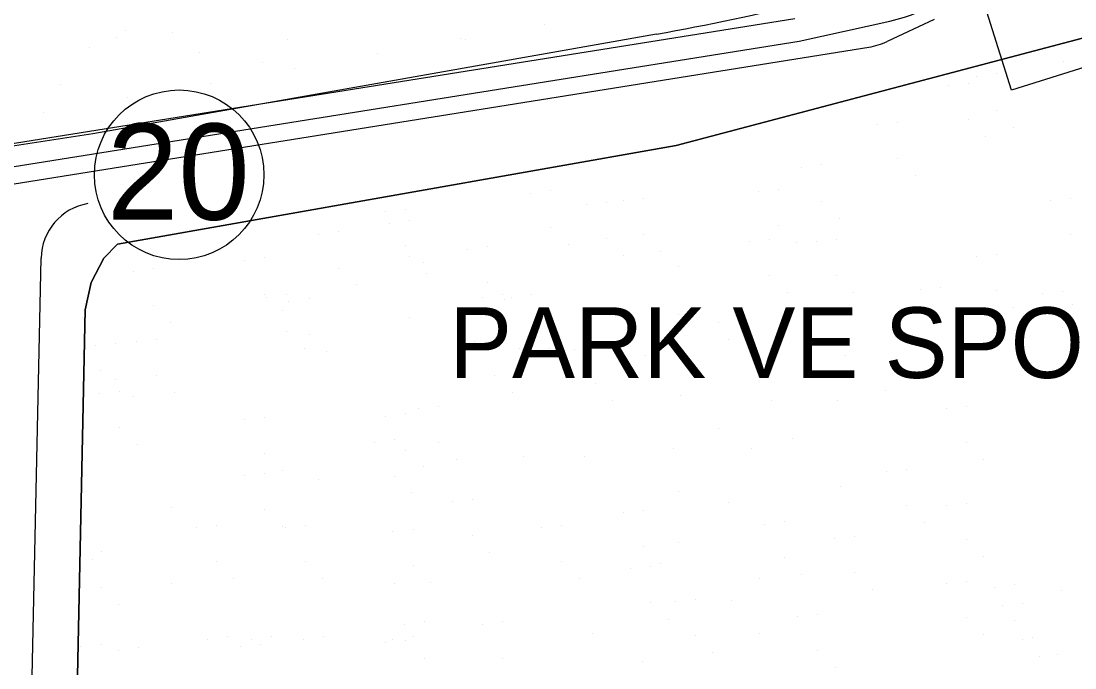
# Model space of a CAD drawing. Extents: x 419109 to 421295, y 4452223 to 4457798.
# Drawn here: x 420441.4 to 420628, y 4454747.5 to 4454862 of the extents above; entities that cross this region are included whole.
import ezdxf

# ---------------------------------------------------------------- set-up
doc = ezdxf.new("R2010")
doc.units = 0
for name, color, linetype in [('0_PLAN_ONAMA_İLAVE_SINIRI', 7, 'Continuous'), ('A_LEJAND', 7, 'Continuous'), ('ADAKENARI', 7, 'Continuous'), ('Default', 7, 'Continuous'), ('KALDIRIM', 7, 'Continuous'), ('KALDIRIM_FAT', 7, 'Continuous'), ('KD_DAIRE', 7, 'Continuous'), ('KD_YGEN', 7, 'Continuous'), ('LJ_YAZI', 7, 'Continuous'), ('PL_AYA_PARK_DINLENME', 7, 'Continuous'), ('TR_PARKALANI', 7, 'Continuous'), ('TRFAT_PARKALANI', 7, 'Continuous')]:
    doc.layers.add(name, color=color, linetype=linetype)

# ---------------------------------------------------------------- blocks, each defined once
blk = doc.blocks.new('POINT_DISPLAY')
at = {"layer": 'Default'}
blk.add_line((0, 0), (0, 0), dxfattribs=at)

msp = doc.modelspace()

# ---------------------------------------------------------------- linework, layer by layer
at = {"layer": '0_PLAN_ONAMA_İLAVE_SINIRI'}
msp.add_lwpolyline([(420685.41, 4454871.37), (420616.78, 4454849.77), (420610.4, 4454870.05)], dxfattribs=at)
at = {"layer": 'A_LEJAND'}
msp.add_line((420454.11, 4454842.05), (420343.8, 4454824.92), dxfattribs=at)
at = {"layer": 'ADAKENARI'}
for p, q in [((420557.42, 4454840), (420682.59, 4454873.04)), ((420553.94, 4454859.7), (420454.11, 4454842.05)), ((420454.11, 4454842.05), (420343.8, 4454824.92)), ((420458.49, 4454822.51), (420557.42, 4454840)), ((420456.05, 4454820.05), (420458.49, 4454822.51)), ((420453.86, 4454815.74), (420456.05, 4454820.05)), ((420452.77, 4454810.89), (420453.86, 4454815.74)), ((420451.27, 4454739.93), (420452.77, 4454810.89))]:
    msp.add_line(p, q, dxfattribs=at)
msp.add_arc((420485.85, 4455244.77), 391.05, 280.0279, 288.1197, dxfattribs=at)
at = {"layer": 'KALDIRIM'}
msp.add_line((420443.3, 4454741.35), (420444.96, 4454820.07), dxfattribs=at)
msp.add_arc((420454.96, 4454819.85), 10, 100.0279, 178.7929, dxfattribs=at)
at = {"layer": 'KALDIRIM_FAT'}
for p, q in [((420579.18, 4454858.45), (420595.21, 4454862)), ((420603.05, 4454862.26), (420594.74, 4454858.37)), ((420344.5, 4454820.98), (420579.18, 4454858.45)), ((420345.03, 4454818.03), (420591.51, 4454857.38))]:
    msp.add_line(p, q, dxfattribs=at)
for centre, radius, start, end in [((420588.6, 4454891.89), 30.61, 282.4712, 322.4521), ((420589.64, 4454869.24), 12, 279.0713, 295.0764)]:
    msp.add_arc(centre, radius, start, end, dxfattribs=at)
at = {"layer": 'KD_DAIRE'}
msp.add_circle((420469.4, 4454834.81), 15, dxfattribs=at)
at = {"layer": 'PL_AYA_PARK_DINLENME'}
for p, q in [((420682.59, 4454873.04), (420557.42, 4454840)), ((420557.42, 4454840), (420458.49, 4454822.51)), ((420458.49, 4454822.51), (420456.05, 4454820.05)), ((420456.05, 4454820.05), (420453.86, 4454815.74)), ((420453.86, 4454815.74), (420452.77, 4454810.89)), ((420452.77, 4454810.89), (420451.27, 4454739.93))]:
    msp.add_line(p, q, dxfattribs=at)
msp.add_lwpolyline([(420578.43, 4454862.38), (420343.8, 4454824.92)], dxfattribs=at)
at = {"layer": 'TRFAT_PARKALANI'}
for p, q in [((420534.07, 4454861.45), (420534.07, 4454861.45)), ((420458.24, 4454859.01), (420458.24, 4454859.01)), ((420459.9, 4454860.41), (420459.9, 4454860.41)), ((420468.32, 4454860.01), (420468.32, 4454860.01)), ((420488.65, 4454858.73), (420488.65, 4454858.73)), ((420519.29, 4454858.85), (420519.29, 4454858.85)), ((420520.08, 4454858.7), (420520.08, 4454858.7)), ((420453.54, 4454857.41), (420453.54, 4454857.41)), ((420473.01, 4454856.41), (420473.01, 4454856.41)), ((420504.52, 4454856.24), (420504.52, 4454856.24)), ((420484.24, 4454854.73), (420484.24, 4454854.73)), ((420489.75, 4454853.64), (420489.75, 4454853.64)), ((420502.55, 4454851.2), (420502.55, 4454851.2)), ((420448.4, 4454850.77), (420448.4, 4454850.77)), ((420474.98, 4454851.03), (420474.98, 4454851.03)), ((420460.21, 4454848.43), (420460.21, 4454848.43)), ((420445.43, 4454845.82), (420445.43, 4454845.82)), ((420455.63, 4454844.24), (420455.63, 4454844.24))]:
    msp.add_line(p, q, dxfattribs=at)

# ---------------------------------------------------------------- block references
at = {"layer": 'TR_PARKALANI', "xscale": 0.1, "yscale": 0.10000000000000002}
for p in [(420625.94, 4454854.86), (420610.49, 4454852.23), (420614.04, 4454852.65), (420605.56, 4454850.59), (420609.11, 4454851.01), (420614.04, 4454846.25), (420596.61, 4454844.1), (420609.1, 4454844.6), (420593.06, 4454843.68), (420617.15, 4454843.25), (420612.22, 4454841.61), (420583.14, 4454836.54), (420596.61, 4454837.7), (420579.58, 4454836.12), (420599.72, 4454834.7), (420531.59, 4454831.52), (420535.14, 4454831.94), (420572.02, 4454831.85), (420575.57, 4454832.27), (420541.45, 4454829.55), (420545, 4454829.97), (420548.03, 4454830.2), (420551.58, 4454830.63), (420583.13, 4454830.14), (420623.64, 4454830.2), (420627.19, 4454830.63), (420505.95, 4454828.23), (420509.5, 4454828.65), (420586.24, 4454827.14), (420506.6, 4454826.26), (420510.15, 4454826.68), (420535.14, 4454825.54), (420575.57, 4454825.86), (420494.11, 4454824.29), (420497.66, 4454824.71), (420545, 4454823.56), (420551.57, 4454824.22), (420573.93, 4454823.39), (420585.77, 4454823.39), (420627.18, 4454824.22), (420509.49, 4454822.25), (420520.41, 4454821.66), (420523.96, 4454822.08), (420538.25, 4454822.54), (420570.38, 4454822.97), (420578.68, 4454822.87), (420582.21, 4454822.97), (420480.96, 4454819.68), (420484.51, 4454820.11), (420510.15, 4454820.28), (420548.11, 4454820.57), (420554.69, 4454821.22), (420610.49, 4454820.34), (420614.04, 4454820.76), (420461.24, 4454817.71), (420464.79, 4454818.13), (420497.66, 4454818.3), (420512.61, 4454819.25), (420557.76, 4454818.57), (420513.26, 4454817.28), (420573.93, 4454816.99), (420585.76, 4454816.99), (420500.77, 4454815.31), (420523.96, 4454815.67), (420577.04, 4454813.99), (420588.87, 4454813.99), (420600.62, 4454814.42), (420604.18, 4454814.85), (420614.04, 4454814.36), (420625.87, 4454814.19), (420484.51, 4454813.7), (420484.91, 4454813.11), (420488.46, 4454813.53), (420488.85, 4454812.45), (420492.4, 4454812.87), (420523.04, 4454813.11), (420526.59, 4454813.53), (420527.07, 4454812.68), (420528.3, 4454813.11), (420531.85, 4454813.53), (420622.32, 4454813.77), (420464.79, 4454811.73), (420487.62, 4454810.7), (420617.15, 4454811.36), (420627.58, 4454811.79), (420452.3, 4454809.59), (420467.9, 4454808.73), (420510.24, 4454809.6), (420550.14, 4454809.16), (420557.76, 4454810.05), (420564.94, 4454808.71), (420604.17, 4454808.44), (420488.46, 4454807.13), (420492.4, 4454806.47), (420526.59, 4454807.13), (420531.85, 4454807.13), (420625.87, 4454807.78), (420454.66, 4454804.56), (420458.21, 4454804.98), (420461.89, 4454805.22), (420465.45, 4454805.64), (420521.73, 4454805.22), (420525.28, 4454805.64), (420566.73, 4454805.57), (420574.35, 4454804.67), (420602.15, 4454805.12), (420607.28, 4454805.44), (420452.29, 4454803.18), (420491.57, 4454804.13), (420495.51, 4454803.47), (420529.7, 4454804.13), (420534.96, 4454804.13), (420539.48, 4454803.9), (420543.03, 4454804.33), (420551.93, 4454802.88), (420587.35, 4454802.88), (420455.41, 4454800.18), (420465.44, 4454799.24), (420525.27, 4454799.24), (420458.21, 4454798.58), (420543.03, 4454797.92), (420455.32, 4454796.01), (420458.87, 4454796.44), (420461.32, 4454795.58), (420468.55, 4454796.24), (420528.39, 4454796.24), (420558.21, 4454795.71), (420594.52, 4454796.6), (420511.86, 4454793.38), (420515.41, 4454793.81), (420546.14, 4454794.92), (420574.35, 4454794.81), (420586.01, 4454794.81), (420605.23, 4454793.38), (420608.78, 4454793.81), (420484.51, 4454791.83), (420505.95, 4454792.07), (420509.5, 4454792.49), (420458.87, 4454790.03), (420480.96, 4454791.41), (420564.94, 4454789.88), (420507.52, 4454787.89), (420577.94, 4454788.09), (420461.98, 4454787.03), (420503.97, 4454787.47), (420509.49, 4454786.09), (420515.41, 4454787.4), (420556.87, 4454786.29), (420570.76, 4454786.29), (420608.78, 4454787.4), (420484.51, 4454785.43), (420518.52, 4454784.4), (420530.42, 4454784.95), (420541.17, 4454784.95), (420611.89, 4454784.4), (420487.62, 4454782.43), (420512.61, 4454783.09), (420594.71, 4454782.21), (420598.26, 4454782.63), (420480.96, 4454781.55), (420484.51, 4454781.97), (420494.1, 4454780.91), (420507.52, 4454781.48), (420510.63, 4454778.49), (420557.76, 4454778.67), (420586.45, 4454779.57), (420517.78, 4454776.95), (420521.33, 4454777.37), (420566.73, 4454776.88), (420608.78, 4454776.71), (420468.1, 4454775.98), (420484.51, 4454775.57), (420548.03, 4454774.97), (420551.58, 4454775.4), (420598.26, 4454776.22), (420605.23, 4454776.29), (420573.01, 4454773), (420576.56, 4454773.42), (420601.37, 4454773.23), (420472.41, 4454772.34), (420475.97, 4454772.77), (420487.62, 4454772.57), (420488.19, 4454772.34), (420491.75, 4454772.77), (420507.26, 4454771.69), (420510.81, 4454772.11), (420533.56, 4454772.34), (420537.11, 4454772.77), (420521.33, 4454770.96), (420557.76, 4454769.71), (420585.5, 4454770.37), (420589.05, 4454770.79), (420608.78, 4454770.31), (420452.03, 4454767.74), (420455.58, 4454768.16), (420524.44, 4454767.97), (420551.57, 4454768.99), (420611.89, 4454767.31), (420454.09, 4454766.65), (420475.96, 4454766.36), (420491.74, 4454766.36), (420510.81, 4454765.7), (420537.11, 4454766.36), (420552.89, 4454765.53), (420554.69, 4454766), (420576.56, 4454767.02), (420549.34, 4454765.11), (420579.67, 4454764.02), (420589.05, 4454764.39), (420455.58, 4454761.76), (420468.1, 4454762.53), (420479.07, 4454763.37), (420494.85, 4454763.37), (420507.55, 4454762.53), (420513.92, 4454762.71), (420540.22, 4454763.37), (420572.11, 4454763.43), (420605.23, 4454762.48), (420608.78, 4454762.9), (420613.77, 4454761.83), (420617.32, 4454762.25), (420592.16, 4454761.39), (420625.61, 4454761.17), (420458.69, 4454758.76), (420552.89, 4454759.13), (420557.23, 4454759.2), (420560.78, 4454759.62), (420567.18, 4454759.39), (420615.09, 4454758.54), (420618.64, 4454758.96), (420556, 4454756.13), (420578.93, 4454756.57), (420582.48, 4454756.99), (420608.78, 4454756.5), (420509.23, 4454755.25), (420512.78, 4454755.67), (420523.04, 4454755.25), (420526.59, 4454755.67), (420617.32, 4454755.84), (420474.39, 4454752.62), (420477.94, 4454753.04), (420482.28, 4454752.62), (420485.83, 4454753.04), (420491.48, 4454752.62), (420495.03, 4454753.04), (420507.26, 4454752.62), (420509.5, 4454752.38), (420510.81, 4454753.04), (420542.52, 4454753.57), (420560.78, 4454753.21), (420572.11, 4454753.57), (420611.89, 4454753.5), (420618.64, 4454752.55), (420620.43, 4454752.85), (420452.03, 4454751.31), (420455.58, 4454751.73), (420458.61, 4454750.65), (420462.16, 4454751.07), (420480.3, 4454751.31), (420483.86, 4454751.73), (420505.95, 4454751.96), (420582.48, 4454750.58), (420512.78, 4454749.27), (420526.59, 4454749.27), (420551.49, 4454748.63), (420563.89, 4454750.22), (420621.75, 4454749.56), (420624.95, 4454749.99), (420585.59, 4454747.59)]:
    msp.add_blockref('POINT_DISPLAY', p, dxfattribs=at)

# ---------------------------------------------------------------- texts
at = {"layer": 'KD_YGEN'}
msp.add_text('20', height=17, dxfattribs=at).set_placement((420456.62, 4454826.85))
at = {"layer": 'LJ_YAZI'}
msp.add_text('PARK VE SPOR ALANI', height=12.5, dxfattribs=at).set_placement((420517.2, 4454798.84))

doc.saveas('drawing.dxf')
